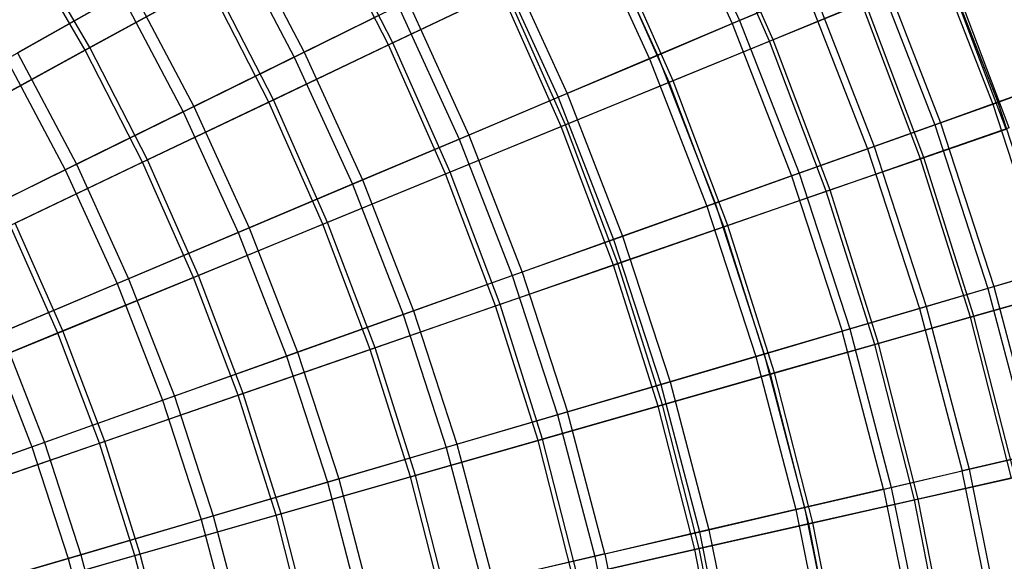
# Model space of a CAD drawing. Extents: x 0.1 to 12.1, y -6 to 6.
# Tile 317 of 334: x 9.4 to 11.1, y 1 to 1.9. Entities that reach past the tile are written whole.
import ezdxf

# ---------------------------------------------------------------- set-up
doc = ezdxf.new("R2010")
doc.units = 0
doc.header["$LTSCALE"] = 2.54
doc.layers.get('0').update_dxf_attribs({"linetype": 'CONTINUOUS'})

# ---------------------------------------------------------------- blocks, each defined once
blk = doc.blocks.new('DROPS_COLOR_B-11195_STL')
at = {"color": 0}
for p, q in [((10.5225, 2.1941, 5.0076), (10.6405, 1.9357, 5.0076)), ((10.5225, 2.1941, 5.0076), (10.6405, 1.9357, 5.0076)), ((10.5349, 2.2002, 10.3518), (10.6532, 1.9411, 10.3518)), ((10.5349, 2.2002, 10.3518), (10.6532, 1.9411, 10.3518)), ((10.3821, 2.125, 4.7214), (10.4964, 1.8748, 4.7214)), ((10.3821, 2.125, 4.7214), (10.4964, 1.8748, 4.7214)), ((10.3959, 2.1318, 10.6389), (10.5105, 1.8808, 10.6389)), ((10.3959, 2.1318, 10.6389), (10.5105, 1.8808, 10.6389)), ((9.7655, 2.0926, 3.9205), (9.8789, 1.8776, 3.9205)), ((9.7655, 2.0926, 3.9205), (9.8789, 1.8776, 3.9205)), ((9.7824, 2.1022, 11.4426), (9.8964, 1.8862, 11.4426)), ((9.7824, 2.1022, 11.4426), (9.8964, 1.8862, 11.4426)), ((10.9826, 2.0803, 5.9119), (11.0933, 1.7959, 5.9119)), ((10.9826, 2.0803, 5.9119), (11.0933, 1.7959, 5.9119)), ((10.991, 2.0839, 9.4456), (11.1019, 1.799, 9.4456)), ((10.991, 2.0839, 9.4456), (11.1019, 1.799, 9.4456)), ((10.2428, 2.0565, 10.9169), (10.3533, 1.8144, 10.9169)), ((10.2428, 2.0565, 10.9169), (10.3533, 1.8144, 10.9169)), ((10.2277, 2.0491, 4.4442), (10.3379, 1.8079, 4.4442)), ((10.2277, 2.0491, 4.4442), (10.3379, 1.8079, 4.4442)), ((10.884, 2.0386, 5.6038), (10.9925, 1.7599, 5.6038)), ((10.884, 2.0386, 5.6038), (10.9925, 1.7599, 5.6038)), ((10.8939, 2.0428, 9.7543), (11.0026, 1.7635, 9.7543)), ((10.8939, 2.0428, 9.7543), (11.0026, 1.7635, 9.7543)), ((9.3788, 1.8742, 3.443), (9.5779, 1.9867, 3.6756)), ((9.3788, 1.8742, 3.443), (9.5779, 1.9867, 3.6756)), ((9.596, 1.9968, 11.6886), (9.3979, 1.885, 11.9225)), ((9.596, 1.9968, 11.6886), (9.3979, 1.885, 11.9225)), ((9.5779, 1.9867, 3.6756), (9.6856, 1.7826, 3.6756)), ((9.5779, 1.9867, 3.6756), (9.6856, 1.7826, 3.6756)), ((9.596, 1.9968, 11.6886), (9.7042, 1.7917, 11.6886)), ((9.596, 1.9968, 11.6886), (9.7042, 1.7917, 11.6886)), ((10.6405, 1.9357, 5.0076), (10.7698, 1.9904, 5.3021)), ((10.6405, 1.9357, 5.0076), (10.7698, 1.9904, 5.3021)), ((10.7812, 1.9952, 10.0567), (10.6532, 1.9411, 10.3518)), ((10.7812, 1.9952, 10.0567), (10.6532, 1.9411, 10.3518)), ((10.7698, 1.9904, 5.3021), (10.8758, 1.7183, 5.3021)), ((10.7698, 1.9904, 5.3021), (10.8758, 1.7183, 5.3021)), ((10.7812, 1.9952, 10.0567), (10.8874, 1.7224, 10.0567)), ((10.7812, 1.9952, 10.0567), (10.8874, 1.7224, 10.0567)), ((10.0761, 1.9746, 11.1851), (9.8964, 1.8862, 11.4426)), ((10.0761, 1.9746, 11.1851), (9.8964, 1.8862, 11.4426)), ((10.0761, 1.9746, 11.1851), (10.1823, 1.7421, 11.1851)), ((10.0761, 1.9746, 11.1851), (10.1823, 1.7421, 11.1851)), ((9.8789, 1.8776, 3.9205), (10.0598, 1.9666, 4.177)), ((9.8789, 1.8776, 3.9205), (10.0598, 1.9666, 4.177)), ((10.0598, 1.9666, 4.177), (10.1656, 1.735, 4.177)), ((10.0598, 1.9666, 4.177), (10.1656, 1.735, 4.177)), ((10.4964, 1.8748, 4.7214), (10.6405, 1.9357, 5.0076)), ((10.4964, 1.8748, 4.7214), (10.6405, 1.9357, 5.0076)), ((10.6532, 1.9411, 10.3518), (10.5105, 1.8808, 10.6389)), ((10.6532, 1.9411, 10.3518), (10.5105, 1.8808, 10.6389)), ((10.6405, 1.9357, 5.0076), (10.7435, 1.6711, 5.0076)), ((10.6405, 1.9357, 5.0076), (10.7435, 1.6711, 5.0076)), ((10.6532, 1.9411, 10.3518), (10.7566, 1.6757, 10.3518)), ((10.6532, 1.9411, 10.3518), (10.7566, 1.6757, 10.3518)), ((9.3979, 1.885, 11.9225), (9.5001, 1.6914, 11.9225)), ((9.3979, 1.885, 11.9225), (9.5001, 1.6914, 11.9225)), ((9.8964, 1.8862, 11.4426), (9.7042, 1.7917, 11.6886)), ((9.8964, 1.8862, 11.4426), (9.7042, 1.7917, 11.6886)), ((9.8964, 1.8862, 11.4426), (9.9978, 1.6641, 11.4426)), ((9.8964, 1.8862, 11.4426), (9.9978, 1.6641, 11.4426)), ((9.3788, 1.8742, 3.443), (9.4804, 1.6817, 3.443)), ((9.3788, 1.8742, 3.443), (9.4804, 1.6817, 3.443)), ((9.6856, 1.7826, 3.6756), (9.8789, 1.8776, 3.9205)), ((9.6856, 1.7826, 3.6756), (9.8789, 1.8776, 3.9205)), ((9.8789, 1.8776, 3.9205), (9.9799, 1.6566, 3.9205)), ((9.8789, 1.8776, 3.9205), (9.9799, 1.6566, 3.9205)), ((10.3379, 1.8079, 4.4442), (10.4964, 1.8748, 4.7214)), ((10.3379, 1.8079, 4.4442), (10.4964, 1.8748, 4.7214)), ((10.5105, 1.8808, 10.6389), (10.3533, 1.8144, 10.9169)), ((10.5105, 1.8808, 10.6389), (10.3533, 1.8144, 10.9169)), ((10.4964, 1.8748, 4.7214), (10.5962, 1.6185, 4.7214)), ((10.4964, 1.8748, 4.7214), (10.5962, 1.6185, 4.7214)), ((10.5105, 1.8808, 10.6389), (10.6106, 1.6237, 10.6389)), ((10.5105, 1.8808, 10.6389), (10.6106, 1.6237, 10.6389)), ((11.0933, 1.7959, 5.9119), (11.1779, 1.8261, 6.2255)), ((11.0933, 1.7959, 5.9119), (11.1779, 1.8261, 6.2255)), ((11.185, 1.8286, 9.1315), (11.1019, 1.799, 9.4456)), ((11.185, 1.8286, 9.1315), (11.1019, 1.799, 9.4456)), ((10.1656, 1.735, 4.177), (10.3379, 1.8079, 4.4442)), ((10.1656, 1.735, 4.177), (10.3379, 1.8079, 4.4442)), ((10.3533, 1.8144, 10.9169), (10.1823, 1.7421, 11.1851)), ((10.3533, 1.8144, 10.9169), (10.1823, 1.7421, 11.1851)), ((10.3379, 1.8079, 4.4442), (10.4341, 1.5607, 4.4442)), ((10.3379, 1.8079, 4.4442), (10.4341, 1.5607, 4.4442)), ((10.3533, 1.8144, 10.9169), (10.4499, 1.5663, 10.9169)), ((10.3533, 1.8144, 10.9169), (10.4499, 1.5663, 10.9169)), ((11.1019, 1.799, 9.4456), (11.0026, 1.7635, 9.7543)), ((11.1019, 1.799, 9.4456), (11.0026, 1.7635, 9.7543)), ((11.1019, 1.799, 9.4456), (11.1964, 1.5082, 9.4456)), ((11.1019, 1.799, 9.4456), (11.1964, 1.5082, 9.4456)), ((9.4804, 1.6817, 3.443), (9.6856, 1.7826, 3.6756)), ((9.4804, 1.6817, 3.443), (9.6856, 1.7826, 3.6756)), ((9.7042, 1.7917, 11.6886), (9.5001, 1.6914, 11.9225)), ((9.7042, 1.7917, 11.6886), (9.5001, 1.6914, 11.9225)), ((9.6856, 1.7826, 3.6756), (9.7814, 1.5727, 3.6756)), ((9.6856, 1.7826, 3.6756), (9.7814, 1.5727, 3.6756)), ((9.7042, 1.7917, 11.6886), (9.8005, 1.5808, 11.6886)), ((9.7042, 1.7917, 11.6886), (9.8005, 1.5808, 11.6886)), ((10.9925, 1.7599, 5.6038), (11.0933, 1.7959, 5.9119)), ((10.9925, 1.7599, 5.6038), (11.0933, 1.7959, 5.9119)), ((11.0933, 1.7959, 5.9119), (11.1876, 1.5056, 5.9119)), ((11.0933, 1.7959, 5.9119), (11.1876, 1.5056, 5.9119)), ((11.0026, 1.7635, 9.7543), (10.8874, 1.7224, 10.0567)), ((11.0026, 1.7635, 9.7543), (10.8874, 1.7224, 10.0567)), ((11.0026, 1.7635, 9.7543), (11.0952, 1.4785, 9.7543)), ((11.0026, 1.7635, 9.7543), (11.0952, 1.4785, 9.7543)), ((10.8758, 1.7183, 5.3021), (10.9925, 1.7599, 5.6038)), ((10.8758, 1.7183, 5.3021), (10.9925, 1.7599, 5.6038)), ((10.9925, 1.7599, 5.6038), (11.0849, 1.4755, 5.6038)), ((10.9925, 1.7599, 5.6038), (11.0849, 1.4755, 5.6038)), ((9.9799, 1.6566, 3.9205), (10.1656, 1.735, 4.177)), ((9.9799, 1.6566, 3.9205), (10.1656, 1.735, 4.177)), ((10.1823, 1.7421, 11.1851), (9.9978, 1.6641, 11.4426)), ((10.1823, 1.7421, 11.1851), (9.9978, 1.6641, 11.4426)), ((10.1656, 1.735, 4.177), (10.2579, 1.4978, 4.177)), ((10.1656, 1.735, 4.177), (10.2579, 1.4978, 4.177)), ((10.1823, 1.7421, 11.1851), (10.275, 1.5039, 11.1851)), ((10.1823, 1.7421, 11.1851), (10.275, 1.5039, 11.1851)), ((10.7435, 1.6711, 5.0076), (10.8758, 1.7183, 5.3021)), ((10.7435, 1.6711, 5.0076), (10.8758, 1.7183, 5.3021)), ((10.8874, 1.7224, 10.0567), (10.7566, 1.6757, 10.3518)), ((10.8874, 1.7224, 10.0567), (10.7566, 1.6757, 10.3518)), ((10.8758, 1.7183, 5.3021), (10.966, 1.4405, 5.3021)), ((10.8758, 1.7183, 5.3021), (10.966, 1.4405, 5.3021)), ((10.8874, 1.7224, 10.0567), (10.9778, 1.444, 10.0567)), ((10.8874, 1.7224, 10.0567), (10.9778, 1.444, 10.0567)), ((9.264, 1.5753, 3.2233), (9.4804, 1.6817, 3.443)), ((9.264, 1.5753, 3.2233), (9.4804, 1.6817, 3.443)), ((9.5001, 1.6914, 11.9225), (9.2847, 1.5855, 12.1434)), ((9.5001, 1.6914, 11.9225), (9.2847, 1.5855, 12.1434)), ((9.4804, 1.6817, 3.443), (9.5708, 1.4837, 3.443)), ((9.4804, 1.6817, 3.443), (9.5708, 1.4837, 3.443)), ((9.5001, 1.6914, 11.9225), (9.591, 1.4922, 11.9225)), ((9.5001, 1.6914, 11.9225), (9.591, 1.4922, 11.9225)), ((9.9978, 1.6641, 11.4426), (9.8005, 1.5808, 11.6886)), ((9.9978, 1.6641, 11.4426), (9.8005, 1.5808, 11.6886)), ((9.9978, 1.6641, 11.4426), (10.0864, 1.4366, 11.4426)), ((9.9978, 1.6641, 11.4426), (10.0864, 1.4366, 11.4426)), ((10.5962, 1.6185, 4.7214), (10.7435, 1.6711, 5.0076)), ((10.5962, 1.6185, 4.7214), (10.7435, 1.6711, 5.0076)), ((10.7566, 1.6757, 10.3518), (10.6106, 1.6237, 10.6389)), ((10.7566, 1.6757, 10.3518), (10.6106, 1.6237, 10.6389)), ((10.7435, 1.6711, 5.0076), (10.8313, 1.401, 5.0076)), ((10.7435, 1.6711, 5.0076), (10.8313, 1.401, 5.0076)), ((10.7566, 1.6757, 10.3518), (10.8446, 1.4049, 10.3518)), ((10.7566, 1.6757, 10.3518), (10.8446, 1.4049, 10.3518)), ((9.7814, 1.5727, 3.6756), (9.9799, 1.6566, 3.9205)), ((9.7814, 1.5727, 3.6756), (9.9799, 1.6566, 3.9205)), ((9.9799, 1.6566, 3.9205), (10.0681, 1.4301, 3.9205)), ((9.9799, 1.6566, 3.9205), (10.0681, 1.4301, 3.9205)), ((10.4341, 1.5607, 4.4442), (10.5962, 1.6185, 4.7214)), ((10.4341, 1.5607, 4.4442), (10.5962, 1.6185, 4.7214)), ((10.6106, 1.6237, 10.6389), (10.4499, 1.5663, 10.9169)), ((10.6106, 1.6237, 10.6389), (10.4499, 1.5663, 10.9169)), ((10.5962, 1.6185, 4.7214), (10.6812, 1.3569, 4.7214)), ((10.5962, 1.6185, 4.7214), (10.6812, 1.3569, 4.7214)), ((10.6106, 1.6237, 10.6389), (10.6959, 1.3612, 10.6389)), ((10.6106, 1.6237, 10.6389), (10.6959, 1.3612, 10.6389)), ((9.8005, 1.5808, 11.6886), (9.591, 1.4922, 11.9225)), ((9.8005, 1.5808, 11.6886), (9.591, 1.4922, 11.9225)), ((9.8005, 1.5808, 11.6886), (9.8847, 1.3646, 11.6886)), ((9.8005, 1.5808, 11.6886), (9.8847, 1.3646, 11.6886)), ((9.5708, 1.4837, 3.443), (9.7814, 1.5727, 3.6756)), ((9.5708, 1.4837, 3.443), (9.7814, 1.5727, 3.6756)), ((9.7814, 1.5727, 3.6756), (9.8652, 1.3577, 3.6756)), ((9.7814, 1.5727, 3.6756), (9.8652, 1.3577, 3.6756)), ((10.2579, 1.4978, 4.177), (10.4341, 1.5607, 4.4442)), ((10.2579, 1.4978, 4.177), (10.4341, 1.5607, 4.4442)), ((10.4499, 1.5663, 10.9169), (10.275, 1.5039, 11.1851)), ((10.4499, 1.5663, 10.9169), (10.275, 1.5039, 11.1851)), ((10.4341, 1.5607, 4.4442), (10.5161, 1.3084, 4.4442)), ((10.4341, 1.5607, 4.4442), (10.5161, 1.3084, 4.4442)), ((10.4499, 1.5663, 10.9169), (10.5322, 1.3131, 10.9169)), ((10.4499, 1.5663, 10.9169), (10.5322, 1.3131, 10.9169)), ((11.0952, 1.4785, 9.7543), (11.1964, 1.5082, 9.4456)), ((11.0952, 1.4785, 9.7543), (11.1964, 1.5082, 9.4456)), ((9.591, 1.4922, 11.9225), (9.3699, 1.3988, 12.1434)), ((9.591, 1.4922, 11.9225), (9.3699, 1.3988, 12.1434)), ((9.591, 1.4922, 11.9225), (9.6705, 1.2882, 11.9225)), ((9.591, 1.4922, 11.9225), (9.6705, 1.2882, 11.9225)), ((10.0681, 1.4301, 3.9205), (10.2579, 1.4978, 4.177)), ((10.0681, 1.4301, 3.9205), (10.2579, 1.4978, 4.177)), ((10.275, 1.5039, 11.1851), (10.0864, 1.4366, 11.4426)), ((10.275, 1.5039, 11.1851), (10.0864, 1.4366, 11.4426)), ((10.2579, 1.4978, 4.177), (10.3366, 1.2557, 4.177)), ((10.2579, 1.4978, 4.177), (10.3366, 1.2557, 4.177)), ((10.275, 1.5039, 11.1851), (10.354, 1.2608, 11.1851)), ((10.275, 1.5039, 11.1851), (10.354, 1.2608, 11.1851)), ((11.1876, 1.5056, 5.9119), (11.0849, 1.4755, 5.6038)), ((11.1876, 1.5056, 5.9119), (11.0849, 1.4755, 5.6038)), ((9.3487, 1.3898, 3.2233), (9.5708, 1.4837, 3.443)), ((9.3487, 1.3898, 3.2233), (9.5708, 1.4837, 3.443)), ((9.5708, 1.4837, 3.443), (9.6498, 1.2808, 3.443)), ((9.5708, 1.4837, 3.443), (9.6498, 1.2808, 3.443)), ((11.0849, 1.4755, 5.6038), (10.966, 1.4405, 5.3021)), ((11.0849, 1.4755, 5.6038), (10.966, 1.4405, 5.3021)), ((10.9778, 1.444, 10.0567), (11.0952, 1.4785, 9.7543)), ((10.9778, 1.444, 10.0567), (11.0952, 1.4785, 9.7543)), ((11.0849, 1.4755, 5.6038), (11.161, 1.1862, 5.6038)), ((11.0849, 1.4755, 5.6038), (11.161, 1.1862, 5.6038)), ((11.0952, 1.4785, 9.7543), (11.1714, 1.1886, 9.7543)), ((11.0952, 1.4785, 9.7543), (11.1714, 1.1886, 9.7543)), ((10.966, 1.4405, 5.3021), (10.8313, 1.401, 5.0076)), ((10.966, 1.4405, 5.3021), (10.8313, 1.401, 5.0076)), ((10.8446, 1.4049, 10.3518), (10.9778, 1.444, 10.0567)), ((10.8446, 1.4049, 10.3518), (10.9778, 1.444, 10.0567)), ((10.966, 1.4405, 5.3021), (11.0403, 1.1581, 5.3021)), ((10.966, 1.4405, 5.3021), (11.0403, 1.1581, 5.3021)), ((10.9778, 1.444, 10.0567), (11.0522, 1.1609, 10.0567)), ((10.9778, 1.444, 10.0567), (11.0522, 1.1609, 10.0567)), ((9.8652, 1.3577, 3.6756), (10.0681, 1.4301, 3.9205)), ((9.8652, 1.3577, 3.6756), (10.0681, 1.4301, 3.9205)), ((10.0864, 1.4366, 11.4426), (9.8847, 1.3646, 11.6886)), ((10.0864, 1.4366, 11.4426), (9.8847, 1.3646, 11.6886)), ((10.0681, 1.4301, 3.9205), (10.1432, 1.1989, 3.9205)), ((10.0681, 1.4301, 3.9205), (10.1432, 1.1989, 3.9205)), ((10.0864, 1.4366, 11.4426), (10.1618, 1.2044, 11.4426)), ((10.0864, 1.4366, 11.4426), (10.1618, 1.2044, 11.4426)), ((10.6959, 1.3612, 10.6389), (10.8446, 1.4049, 10.3518)), ((10.6959, 1.3612, 10.6389), (10.8446, 1.4049, 10.3518)), ((10.8446, 1.4049, 10.3518), (10.917, 1.1294, 10.3518)), ((10.8446, 1.4049, 10.3518), (10.917, 1.1294, 10.3518)), ((9.3487, 1.3898, 3.2233), (9.4227, 1.1998, 3.2233)), ((9.3487, 1.3898, 3.2233), (9.4227, 1.1998, 3.2233)), ((9.3699, 1.3988, 12.1434), (9.4444, 1.2075, 12.1434)), ((9.3699, 1.3988, 12.1434), (9.4444, 1.2075, 12.1434)), ((10.8313, 1.401, 5.0076), (10.6812, 1.3569, 4.7214)), ((10.8313, 1.401, 5.0076), (10.6812, 1.3569, 4.7214)), ((10.9035, 1.1263, 5.0076), (10.8313, 1.401, 5.0076)), ((10.9035, 1.1263, 5.0076), (10.8313, 1.401, 5.0076)), ((9.6498, 1.2808, 3.443), (9.8652, 1.3577, 3.6756)), ((9.6498, 1.2808, 3.443), (9.8652, 1.3577, 3.6756)), ((9.8847, 1.3646, 11.6886), (9.6705, 1.2882, 11.9225)), ((9.8847, 1.3646, 11.6886), (9.6705, 1.2882, 11.9225)), ((9.8652, 1.3577, 3.6756), (9.9365, 1.1382, 3.6756)), ((9.8652, 1.3577, 3.6756), (9.9365, 1.1382, 3.6756)), ((9.8847, 1.3646, 11.6886), (9.9563, 1.1441, 11.6886)), ((9.8847, 1.3646, 11.6886), (9.9563, 1.1441, 11.6886)), ((10.6812, 1.3569, 4.7214), (10.5161, 1.3084, 4.4442)), ((10.6812, 1.3569, 4.7214), (10.5161, 1.3084, 4.4442)), ((10.5322, 1.3131, 10.9169), (10.6959, 1.3612, 10.6389)), ((10.5322, 1.3131, 10.9169), (10.6959, 1.3612, 10.6389)), ((10.6812, 1.3569, 4.7214), (10.7511, 1.0909, 4.7214)), ((10.6812, 1.3569, 4.7214), (10.7511, 1.0909, 4.7214)), ((10.6959, 1.3612, 10.6389), (10.766, 1.0943, 10.6389)), ((10.6959, 1.3612, 10.6389), (10.766, 1.0943, 10.6389)), ((10.5161, 1.3084, 4.4442), (10.3366, 1.2557, 4.177)), ((10.5161, 1.3084, 4.4442), (10.3366, 1.2557, 4.177)), ((10.354, 1.2608, 11.1851), (10.5322, 1.3131, 10.9169)), ((10.354, 1.2608, 11.1851), (10.5322, 1.3131, 10.9169)), ((10.5161, 1.3084, 4.4442), (10.5835, 1.0519, 4.4442)), ((10.5161, 1.3084, 4.4442), (10.5835, 1.0519, 4.4442)), ((10.5322, 1.3131, 10.9169), (10.5998, 1.0557, 10.9169)), ((10.5322, 1.3131, 10.9169), (10.5998, 1.0557, 10.9169)), ((9.6705, 1.2882, 11.9225), (9.4444, 1.2075, 12.1434)), ((9.6705, 1.2882, 11.9225), (9.4444, 1.2075, 12.1434)), ((9.6705, 1.2882, 11.9225), (9.7381, 1.08, 11.9225)), ((9.6705, 1.2882, 11.9225), (9.7381, 1.08, 11.9225)), ((9.4227, 1.1998, 3.2233), (9.6498, 1.2808, 3.443)), ((9.4227, 1.1998, 3.2233), (9.6498, 1.2808, 3.443)), ((9.6498, 1.2808, 3.443), (9.7171, 1.0738, 3.443)), ((9.6498, 1.2808, 3.443), (9.7171, 1.0738, 3.443)), ((10.3366, 1.2557, 4.177), (10.1432, 1.1989, 3.9205)), ((10.3366, 1.2557, 4.177), (10.1432, 1.1989, 3.9205)), ((10.1618, 1.2044, 11.4426), (10.354, 1.2608, 11.1851)), ((10.1618, 1.2044, 11.4426), (10.354, 1.2608, 11.1851)), ((10.3366, 1.2557, 4.177), (10.4013, 1.0095, 4.177)), ((10.3366, 1.2557, 4.177), (10.4013, 1.0095, 4.177)), ((10.419, 1.0136, 11.1851), (10.354, 1.2608, 11.1851)), ((10.419, 1.0136, 11.1851), (10.354, 1.2608, 11.1851)), ((9.1844, 1.1148, 3.0173), (9.4227, 1.1998, 3.2233)), ((9.1844, 1.1148, 3.0173), (9.4227, 1.1998, 3.2233)), ((9.4444, 1.2075, 12.1434), (9.2072, 1.1229, 12.3507)), ((9.4444, 1.2075, 12.1434), (9.2072, 1.1229, 12.3507)), ((9.4227, 1.1998, 3.2233), (9.4857, 1.0059, 3.2233)), ((9.4227, 1.1998, 3.2233), (9.4857, 1.0059, 3.2233)), ((9.4444, 1.2075, 12.1434), (9.5078, 1.0124, 12.1434)), ((9.4444, 1.2075, 12.1434), (9.5078, 1.0124, 12.1434)), ((10.1432, 1.1989, 3.9205), (9.9365, 1.1382, 3.6756)), ((10.1432, 1.1989, 3.9205), (9.9365, 1.1382, 3.6756)), ((9.9563, 1.1441, 11.6886), (10.1618, 1.2044, 11.4426)), ((9.9563, 1.1441, 11.6886), (10.1618, 1.2044, 11.4426)), ((10.1432, 1.1989, 3.9205), (10.205, 0.9639, 3.9205)), ((10.1432, 1.1989, 3.9205), (10.205, 0.9639, 3.9205)), ((10.1618, 1.2044, 11.4426), (10.2239, 0.9683, 11.4426)), ((10.1618, 1.2044, 11.4426), (10.2239, 0.9683, 11.4426)), ((11.161, 1.1862, 5.6038), (11.0403, 1.1581, 5.3021)), ((11.161, 1.1862, 5.6038), (11.0403, 1.1581, 5.3021)), ((11.0522, 1.1609, 10.0567), (11.1714, 1.1886, 9.7543)), ((11.0522, 1.1609, 10.0567), (11.1714, 1.1886, 9.7543)), ((10.9035, 1.1263, 5.0076), (11.0403, 1.1581, 5.3021)), ((10.9035, 1.1263, 5.0076), (11.0403, 1.1581, 5.3021)), ((10.917, 1.1294, 10.3518), (11.0522, 1.1609, 10.0567)), ((10.917, 1.1294, 10.3518), (11.0522, 1.1609, 10.0567)), ((11.0983, 0.8719, 5.3021), (11.0403, 1.1581, 5.3021)), ((11.0983, 0.8719, 5.3021), (11.0403, 1.1581, 5.3021)), ((11.0522, 1.1609, 10.0567), (11.1104, 0.874, 10.0567)), ((11.0522, 1.1609, 10.0567), (11.1104, 0.874, 10.0567)), ((9.9365, 1.1382, 3.6756), (9.7171, 1.0738, 3.443)), ((9.9365, 1.1382, 3.6756), (9.7171, 1.0738, 3.443)), ((9.7381, 1.08, 11.9225), (9.9563, 1.1441, 11.6886)), ((9.7381, 1.08, 11.9225), (9.9563, 1.1441, 11.6886)), ((9.9365, 1.1382, 3.6756), (9.9951, 0.9151, 3.6756)), ((9.9365, 1.1382, 3.6756), (9.9951, 0.9151, 3.6756)), ((9.9563, 1.1441, 11.6886), (10.0153, 0.9198, 11.6886)), ((9.9563, 1.1441, 11.6886), (10.0153, 0.9198, 11.6886)), ((10.9035, 1.1263, 5.0076), (10.7511, 1.0909, 4.7214)), ((10.9035, 1.1263, 5.0076), (10.7511, 1.0909, 4.7214)), ((10.766, 1.0943, 10.6389), (10.917, 1.1294, 10.3518)), ((10.766, 1.0943, 10.6389), (10.917, 1.1294, 10.3518)), ((10.9035, 1.1263, 5.0076), (10.9599, 0.848, 5.0076)), ((10.9035, 1.1263, 5.0076), (10.9599, 0.848, 5.0076)), ((10.917, 1.1294, 10.3518), (10.9735, 0.8503, 10.3518)), ((10.917, 1.1294, 10.3518), (10.9735, 0.8503, 10.3518)), ((9.5078, 1.0124, 12.1434), (9.7381, 1.08, 11.9225)), ((9.5078, 1.0124, 12.1434), (9.7381, 1.08, 11.9225)), ((9.7381, 1.08, 11.9225), (9.7938, 0.8682, 11.9225)), ((9.7381, 1.08, 11.9225), (9.7938, 0.8682, 11.9225)), ((10.7511, 1.0909, 4.7214), (10.5835, 1.0519, 4.4442)), ((10.7511, 1.0909, 4.7214), (10.5835, 1.0519, 4.4442)), ((10.5998, 1.0557, 10.9169), (10.766, 1.0943, 10.6389)), ((10.5998, 1.0557, 10.9169), (10.766, 1.0943, 10.6389)), ((10.7511, 1.0909, 4.7214), (10.8057, 0.8213, 4.7214)), ((10.7511, 1.0909, 4.7214), (10.8057, 0.8213, 4.7214)), ((10.766, 1.0943, 10.6389), (10.8208, 0.8239, 10.6389)), ((10.766, 1.0943, 10.6389), (10.8208, 0.8239, 10.6389)), ((9.7171, 1.0738, 3.443), (9.4857, 1.0059, 3.2233)), ((9.7171, 1.0738, 3.443), (9.4857, 1.0059, 3.2233)), ((9.7171, 1.0738, 3.443), (9.7724, 0.8633, 3.443)), ((9.7171, 1.0738, 3.443), (9.7724, 0.8633, 3.443)), ((10.5835, 1.0519, 4.4442), (10.4013, 1.0095, 4.177)), ((10.5835, 1.0519, 4.4442), (10.4013, 1.0095, 4.177)), ((10.419, 1.0136, 11.1851), (10.5998, 1.0557, 10.9169)), ((10.419, 1.0136, 11.1851), (10.5998, 1.0557, 10.9169)), ((10.5835, 1.0519, 4.4442), (10.6362, 0.7919, 4.4442)), ((10.5835, 1.0519, 4.4442), (10.6362, 0.7919, 4.4442)), ((10.5998, 1.0557, 10.9169), (10.6527, 0.7948, 10.9169)), ((10.5998, 1.0557, 10.9169), (10.6527, 0.7948, 10.9169)), ((9.2661, 0.9414, 12.3507), (9.5078, 1.0124, 12.1434)), ((9.2661, 0.9414, 12.3507), (9.5078, 1.0124, 12.1434)), ((9.5078, 1.0124, 12.1434), (9.56, 0.8139, 12.1434)), ((9.5078, 1.0124, 12.1434), (9.56, 0.8139, 12.1434)), ((10.419, 1.0136, 11.1851), (10.2239, 0.9683, 11.4426)), ((10.419, 1.0136, 11.1851), (10.2239, 0.9683, 11.4426)), ((10.419, 1.0136, 11.1851), (10.4697, 0.7631, 11.1851)), ((10.419, 1.0136, 11.1851), (10.4697, 0.7631, 11.1851)), ((9.4857, 1.0059, 3.2233), (9.243, 0.9346, 3.0173)), ((9.4857, 1.0059, 3.2233), (9.243, 0.9346, 3.0173)), ((9.4857, 1.0059, 3.2233), (9.5375, 0.8087, 3.2233)), ((9.4857, 1.0059, 3.2233), (9.5375, 0.8087, 3.2233)), ((10.4013, 1.0095, 4.177), (10.205, 0.9639, 3.9205)), ((10.4013, 1.0095, 4.177), (10.205, 0.9639, 3.9205)), ((10.4013, 1.0095, 4.177), (10.4519, 0.76, 4.177)), ((10.4013, 1.0095, 4.177), (10.4519, 0.76, 4.177))]:
    blk.add_line(p, q, dxfattribs=at)
blk = doc.blocks.new('GROUP_1')
at = {"color": 0}
for p, q in [((10.6453, 7.9026, 2.715), (10.5323, 8.1578, 2.715)), ((10.6453, 7.9026, 2.715), (10.5323, 8.1578, 2.715)), ((10.6516, 7.9051, 9.2746), (10.5384, 8.1607, 9.2746)), ((10.6516, 7.9051, 9.2746), (10.5384, 8.1607, 9.2746)), ((9.9903, 7.8995, 10.057), (9.8784, 8.1183, 10.057)), ((9.9903, 7.8995, 10.057), (9.8784, 8.1183, 10.057)), ((9.9828, 7.8959, 1.9339), (9.8711, 8.1143, 1.9339)), ((9.9828, 7.8959, 1.9339), (9.8711, 8.1143, 1.9339)), ((9.4636, 7.8914, 10.5184), (9.353, 8.081, 10.5184)), ((9.4636, 7.8914, 10.5184), (9.353, 8.081, 10.5184)), ((9.4554, 7.887, 1.4735), (9.3451, 8.0761, 1.4735)), ((9.4554, 7.887, 1.4735), (9.3451, 8.0761, 1.4735)), ((10.471, 7.8311, 2.4436), (10.3621, 8.0767, 2.4436)), ((10.471, 7.8311, 2.4436), (10.3621, 8.0767, 2.4436)), ((10.4777, 7.8338, 9.5464), (10.3687, 8.0799, 9.5464)), ((10.4777, 7.8338, 9.5464), (10.3687, 8.0799, 9.5464)), ((11.0618, 7.7516, 8.702), (10.9565, 8.0302, 8.702)), ((11.0618, 7.7516, 8.702), (10.9565, 8.0302, 8.702)), ((11.0565, 7.7498, 3.2869), (10.9513, 8.0281, 3.2869)), ((11.0565, 7.7498, 3.2869), (10.9513, 8.0281, 3.2869)), ((9.4554, 7.887, 1.4735), (9.6688, 8.0037, 1.6972)), ((9.4554, 7.887, 1.4735), (9.6688, 8.0037, 1.6972)), ((9.6766, 8.0079, 10.2942), (9.4636, 7.8914, 10.5184)), ((9.6766, 8.0079, 10.2942), (9.4636, 7.8914, 10.5184)), ((9.7747, 7.7967, 1.6972), (9.6688, 8.0037, 1.6972)), ((9.7747, 7.7967, 1.6972), (9.6688, 8.0037, 1.6972)), ((9.7827, 7.8005, 10.2942), (9.6766, 8.0079, 10.2942)), ((9.7827, 7.8005, 10.2942), (9.6766, 8.0079, 10.2942)), ((9.9828, 7.8959, 1.9339), (10.1788, 7.9893, 2.183)), ((9.9828, 7.8959, 1.9339), (10.1788, 7.9893, 2.183)), ((10.1859, 7.9927, 9.8075), (9.9903, 7.8995, 10.057)), ((10.1859, 7.9927, 9.8075), (9.9903, 7.8995, 10.057)), ((10.283, 7.754, 2.183), (10.1788, 7.9893, 2.183)), ((10.283, 7.754, 2.183), (10.1788, 7.9893, 2.183)), ((10.2903, 7.757, 9.8075), (10.1859, 7.9927, 9.8075)), ((10.2903, 7.757, 9.8075), (10.1859, 7.9927, 9.8075)), ((10.6453, 7.9026, 2.715), (10.8056, 7.9683, 2.9964)), ((10.6453, 7.9026, 2.715), (10.8056, 7.9683, 2.9964)), ((10.8113, 7.9707, 8.9929), (10.6516, 7.9051, 9.2746)), ((10.8113, 7.9707, 8.9929), (10.6516, 7.9051, 9.2746)), ((10.9077, 7.6982, 2.9964), (10.8056, 7.9683, 2.9964)), ((10.9077, 7.6982, 2.9964), (10.8056, 7.9683, 2.9964)), ((10.9135, 7.7002, 8.9929), (10.8113, 7.9707, 8.9929)), ((10.9135, 7.7002, 8.9929), (10.8113, 7.9707, 8.9929)), ((9.7747, 7.7967, 1.6972), (9.9828, 7.8959, 1.9339)), ((9.7747, 7.7967, 1.6972), (9.9828, 7.8959, 1.9339)), ((9.9903, 7.8995, 10.057), (9.7827, 7.8005, 10.2942)), ((9.9903, 7.8995, 10.057), (9.7827, 7.8005, 10.2942)), ((10.0821, 7.6716, 1.9339), (9.9828, 7.8959, 1.9339)), ((10.0821, 7.6716, 1.9339), (9.9828, 7.8959, 1.9339)), ((10.0899, 7.6748, 10.057), (9.9903, 7.8995, 10.057)), ((10.0899, 7.6748, 10.057), (9.9903, 7.8995, 10.057)), ((10.471, 7.8311, 2.4436), (10.6453, 7.9026, 2.715)), ((10.471, 7.8311, 2.4436), (10.6453, 7.9026, 2.715)), ((10.6516, 7.9051, 9.2746), (10.4777, 7.8338, 9.5464)), ((10.6516, 7.9051, 9.2746), (10.4777, 7.8338, 9.5464)), ((10.744, 7.6415, 2.715), (10.6453, 7.9026, 2.715)), ((10.744, 7.6415, 2.715), (10.6453, 7.9026, 2.715)), ((10.7504, 7.6437, 9.2746), (10.6516, 7.9051, 9.2746)), ((10.7504, 7.6437, 9.2746), (10.6516, 7.9051, 9.2746)), ((9.2316, 7.7645, 1.2636), (9.4554, 7.887, 1.4735)), ((9.2316, 7.7645, 1.2636), (9.4554, 7.887, 1.4735)), ((9.4636, 7.8914, 10.5184), (9.2401, 7.7692, 10.7288)), ((9.4636, 7.8914, 10.5184), (9.2401, 7.7692, 10.7288)), ((9.5551, 7.692, 1.4735), (9.4554, 7.887, 1.4735)), ((9.5551, 7.692, 1.4735), (9.4554, 7.887, 1.4735)), ((9.5635, 7.696, 10.5184), (9.4636, 7.8914, 10.5184)), ((9.5635, 7.696, 10.5184), (9.4636, 7.8914, 10.5184)), ((10.283, 7.754, 2.183), (10.471, 7.8311, 2.4436)), ((10.283, 7.754, 2.183), (10.471, 7.8311, 2.4436)), ((10.4777, 7.8338, 9.5464), (10.2903, 7.757, 9.8075)), ((10.4777, 7.8338, 9.5464), (10.2903, 7.757, 9.8075)), ((10.566, 7.5798, 2.4436), (10.471, 7.8311, 2.4436)), ((10.566, 7.5798, 2.4436), (10.471, 7.8311, 2.4436)), ((10.5729, 7.5822, 9.5464), (10.4777, 7.8338, 9.5464)), ((10.5729, 7.5822, 9.5464), (10.4777, 7.8338, 9.5464)), ((9.5551, 7.692, 1.4735), (9.7747, 7.7967, 1.6972)), ((9.5551, 7.692, 1.4735), (9.7747, 7.7967, 1.6972)), ((9.7827, 7.8005, 10.2942), (9.5635, 7.696, 10.5184)), ((9.7827, 7.8005, 10.2942), (9.5635, 7.696, 10.5184)), ((9.8688, 7.5841, 1.6972), (9.7747, 7.7967, 1.6972)), ((9.8688, 7.5841, 1.6972), (9.7747, 7.7967, 1.6972)), ((9.877, 7.5875, 10.2942), (9.7827, 7.8005, 10.2942)), ((9.877, 7.5875, 10.2942), (9.7827, 7.8005, 10.2942)), ((10.2903, 7.757, 9.8075), (10.0899, 7.6748, 10.057)), ((10.2903, 7.757, 9.8075), (10.0899, 7.6748, 10.057)), ((10.3815, 7.5158, 9.8075), (10.2903, 7.757, 9.8075)), ((10.3815, 7.5158, 9.8075), (10.2903, 7.757, 9.8075)), ((10.0821, 7.6716, 1.9339), (10.283, 7.754, 2.183)), ((10.0821, 7.6716, 1.9339), (10.283, 7.754, 2.183)), ((10.374, 7.5132, 2.183), (10.283, 7.754, 2.183)), ((10.374, 7.5132, 2.183), (10.283, 7.754, 2.183)), ((10.9077, 7.6982, 2.9964), (11.0565, 7.7498, 3.2869)), ((10.9077, 7.6982, 2.9964), (11.0565, 7.7498, 3.2869)), ((11.0618, 7.7516, 8.702), (10.9135, 7.7002, 8.9929)), ((11.0618, 7.7516, 8.702), (10.9135, 7.7002, 8.9929)), ((9.3248, 7.5822, 1.2636), (9.5551, 7.692, 1.4735)), ((9.3248, 7.5822, 1.2636), (9.5551, 7.692, 1.4735)), ((9.5635, 7.696, 10.5184), (9.3336, 7.5864, 10.7288)), ((9.5635, 7.696, 10.5184), (9.3336, 7.5864, 10.7288)), ((9.6438, 7.4918, 1.4735), (9.5551, 7.692, 1.4735)), ((9.6438, 7.4918, 1.4735), (9.5551, 7.692, 1.4735)), ((9.6524, 7.4953, 10.5184), (9.5635, 7.696, 10.5184)), ((9.6524, 7.4953, 10.5184), (9.5635, 7.696, 10.5184)), ((10.744, 7.6415, 2.715), (10.9077, 7.6982, 2.9964)), ((10.744, 7.6415, 2.715), (10.9077, 7.6982, 2.9964)), ((10.9135, 7.7002, 8.9929), (10.7504, 7.6437, 9.2746)), ((10.9135, 7.7002, 8.9929), (10.7504, 7.6437, 9.2746)), ((10.9946, 7.4228, 2.9964), (10.9077, 7.6982, 2.9964)), ((10.9946, 7.4228, 2.9964), (10.9077, 7.6982, 2.9964)), ((11.0006, 7.4245, 8.9929), (10.9135, 7.7002, 8.9929)), ((11.0006, 7.4245, 8.9929), (10.9135, 7.7002, 8.9929)), ((9.8688, 7.5841, 1.6972), (10.0821, 7.6716, 1.9339)), ((9.8688, 7.5841, 1.6972), (10.0821, 7.6716, 1.9339)), ((10.0899, 7.6748, 10.057), (9.877, 7.5875, 10.2942)), ((10.0899, 7.6748, 10.057), (9.877, 7.5875, 10.2942)), ((10.1689, 7.4421, 1.9339), (10.0821, 7.6716, 1.9339)), ((10.1689, 7.4421, 1.9339), (10.0821, 7.6716, 1.9339)), ((10.1768, 7.4449, 10.057), (10.0899, 7.6748, 10.057)), ((10.1768, 7.4449, 10.057), (10.0899, 7.6748, 10.057)), ((10.566, 7.5798, 2.4436), (10.744, 7.6415, 2.715)), ((10.566, 7.5798, 2.4436), (10.744, 7.6415, 2.715)), ((10.7504, 7.6437, 9.2746), (10.5729, 7.5822, 9.5464)), ((10.7504, 7.6437, 9.2746), (10.5729, 7.5822, 9.5464)), ((10.8281, 7.3753, 2.715), (10.744, 7.6415, 2.715)), ((10.8281, 7.3753, 2.715), (10.744, 7.6415, 2.715)), ((10.8346, 7.3771, 9.2746), (10.7504, 7.6437, 9.2746)), ((10.8346, 7.3771, 9.2746), (10.7504, 7.6437, 9.2746)), ((9.4168, 7.3987, 10.7288), (9.3336, 7.5864, 10.7288)), ((9.4168, 7.3987, 10.7288), (9.3336, 7.5864, 10.7288)), ((9.6438, 7.4918, 1.4735), (9.8688, 7.5841, 1.6972)), ((9.6438, 7.4918, 1.4735), (9.8688, 7.5841, 1.6972)), ((9.877, 7.5875, 10.2942), (9.6524, 7.4953, 10.5184)), ((9.877, 7.5875, 10.2942), (9.6524, 7.4953, 10.5184)), ((9.951, 7.3666, 1.6972), (9.8688, 7.5841, 1.6972)), ((9.951, 7.3666, 1.6972), (9.8688, 7.5841, 1.6972)), ((9.9594, 7.3695, 10.2942), (9.877, 7.5875, 10.2942)), ((9.9594, 7.3695, 10.2942), (9.877, 7.5875, 10.2942)), ((9.4077, 7.395, 1.2636), (9.3248, 7.5822, 1.2636)), ((9.4077, 7.395, 1.2636), (9.3248, 7.5822, 1.2636)), ((10.374, 7.5132, 2.183), (10.566, 7.5798, 2.4436)), ((10.374, 7.5132, 2.183), (10.566, 7.5798, 2.4436)), ((10.5729, 7.5822, 9.5464), (10.3815, 7.5158, 9.8075)), ((10.5729, 7.5822, 9.5464), (10.3815, 7.5158, 9.8075)), ((10.6468, 7.3236, 2.4436), (10.566, 7.5798, 2.4436)), ((10.6468, 7.3236, 2.4436), (10.566, 7.5798, 2.4436)), ((10.6539, 7.3256, 9.5464), (10.5729, 7.5822, 9.5464)), ((10.6539, 7.3256, 9.5464), (10.5729, 7.5822, 9.5464)), ((10.3815, 7.5158, 9.8075), (10.1768, 7.4449, 10.057)), ((10.3815, 7.5158, 9.8075), (10.1768, 7.4449, 10.057)), ((10.4591, 7.27, 9.8075), (10.3815, 7.5158, 9.8075)), ((10.4591, 7.27, 9.8075), (10.3815, 7.5158, 9.8075)), ((10.1689, 7.4421, 1.9339), (10.374, 7.5132, 2.183)), ((10.1689, 7.4421, 1.9339), (10.374, 7.5132, 2.183)), ((10.4515, 7.2678, 2.183), (10.374, 7.5132, 2.183)), ((10.4515, 7.2678, 2.183), (10.374, 7.5132, 2.183)), ((9.4077, 7.395, 1.2636), (9.6438, 7.4918, 1.4735)), ((9.4077, 7.395, 1.2636), (9.6438, 7.4918, 1.4735)), ((9.6524, 7.4953, 10.5184), (9.4168, 7.3987, 10.7288)), ((9.6524, 7.4953, 10.5184), (9.4168, 7.3987, 10.7288)), ((9.7212, 7.287, 1.4735), (9.6438, 7.4918, 1.4735)), ((9.7212, 7.287, 1.4735), (9.6438, 7.4918, 1.4735)), ((9.73, 7.2901, 10.5184), (9.6524, 7.4953, 10.5184)), ((9.73, 7.2901, 10.5184), (9.6524, 7.4953, 10.5184)), ((10.9946, 7.4228, 2.9964), (11.1461, 7.466, 3.2869)), ((10.9946, 7.4228, 2.9964), (11.1461, 7.466, 3.2869)), ((11.1514, 7.4676, 8.702), (11.0006, 7.4245, 8.9929)), ((11.1514, 7.4676, 8.702), (11.0006, 7.4245, 8.9929)), ((9.951, 7.3666, 1.6972), (10.1689, 7.4421, 1.9339)), ((9.951, 7.3666, 1.6972), (10.1689, 7.4421, 1.9339)), ((10.1768, 7.4449, 10.057), (9.9594, 7.3695, 10.2942)), ((10.1768, 7.4449, 10.057), (9.9594, 7.3695, 10.2942)), ((10.2427, 7.2082, 1.9339), (10.1689, 7.4421, 1.9339)), ((10.2427, 7.2082, 1.9339), (10.1689, 7.4421, 1.9339)), ((10.2508, 7.2105, 10.057), (10.1768, 7.4449, 10.057)), ((10.2508, 7.2105, 10.057), (10.1768, 7.4449, 10.057)), ((10.8281, 7.3753, 2.715), (10.9946, 7.4228, 2.9964)), ((10.8281, 7.3753, 2.715), (10.9946, 7.4228, 2.9964)), ((11.0006, 7.4245, 8.9929), (10.8346, 7.3771, 9.2746)), ((11.0006, 7.4245, 8.9929), (10.8346, 7.3771, 9.2746)), ((11.0661, 7.143, 2.9964), (10.9946, 7.4228, 2.9964)), ((11.0661, 7.143, 2.9964), (10.9946, 7.4228, 2.9964)), ((11.0722, 7.1444, 8.9929), (11.0006, 7.4245, 8.9929)), ((11.0722, 7.1444, 8.9929), (11.0006, 7.4245, 8.9929)), ((9.4168, 7.3987, 10.7288), (9.1707, 7.2978, 10.925)), ((9.4168, 7.3987, 10.7288), (9.1707, 7.2978, 10.925)), ((9.4894, 7.2066, 10.7288), (9.4168, 7.3987, 10.7288)), ((9.4894, 7.2066, 10.7288), (9.4168, 7.3987, 10.7288)), ((9.1613, 7.2939, 1.068), (9.4077, 7.395, 1.2636)), ((9.1613, 7.2939, 1.068), (9.4077, 7.395, 1.2636)), ((9.4801, 7.2034, 1.2636), (9.4077, 7.395, 1.2636)), ((9.4801, 7.2034, 1.2636), (9.4077, 7.395, 1.2636)), ((9.7212, 7.287, 1.4735), (9.951, 7.3666, 1.6972)), ((9.7212, 7.287, 1.4735), (9.951, 7.3666, 1.6972)), ((9.9594, 7.3695, 10.2942), (9.73, 7.2901, 10.5184)), ((9.9594, 7.3695, 10.2942), (9.73, 7.2901, 10.5184)), ((10.021, 7.145, 1.6972), (9.951, 7.3666, 1.6972)), ((10.021, 7.145, 1.6972), (9.951, 7.3666, 1.6972)), ((10.0296, 7.1474, 10.2942), (9.9594, 7.3695, 10.2942)), ((10.0296, 7.1474, 10.2942), (9.9594, 7.3695, 10.2942)), ((10.6468, 7.3236, 2.4436), (10.8281, 7.3753, 2.715)), ((10.6468, 7.3236, 2.4436), (10.8281, 7.3753, 2.715)), ((10.8346, 7.3771, 9.2746), (10.6539, 7.3256, 9.5464)), ((10.8346, 7.3771, 9.2746), (10.6539, 7.3256, 9.5464)), ((10.8972, 7.1048, 2.715), (10.8281, 7.3753, 2.715)), ((10.8972, 7.1048, 2.715), (10.8281, 7.3753, 2.715)), ((10.9038, 7.1063, 9.2746), (10.8346, 7.3771, 9.2746)), ((10.9038, 7.1063, 9.2746), (10.8346, 7.3771, 9.2746)), ((10.4515, 7.2678, 2.183), (10.6468, 7.3236, 2.4436)), ((10.4515, 7.2678, 2.183), (10.6468, 7.3236, 2.4436)), ((10.6539, 7.3256, 9.5464), (10.4591, 7.27, 9.8075)), ((10.6539, 7.3256, 9.5464), (10.4591, 7.27, 9.8075)), ((10.7134, 7.0633, 2.4436), (10.6468, 7.3236, 2.4436)), ((10.7134, 7.0633, 2.4436), (10.6468, 7.3236, 2.4436)), ((10.7205, 7.0649, 9.5464), (10.6539, 7.3256, 9.5464)), ((10.7205, 7.0649, 9.5464), (10.6539, 7.3256, 9.5464)), ((9.4801, 7.2034, 1.2636), (9.7212, 7.287, 1.4735)), ((9.4801, 7.2034, 1.2636), (9.7212, 7.287, 1.4735)), ((9.73, 7.2901, 10.5184), (9.4894, 7.2066, 10.7288)), ((9.73, 7.2901, 10.5184), (9.4894, 7.2066, 10.7288)), ((9.7872, 7.0782, 1.4735), (9.7212, 7.287, 1.4735)), ((9.7872, 7.0782, 1.4735), (9.7212, 7.287, 1.4735)), ((9.7961, 7.0808, 10.5184), (9.73, 7.2901, 10.5184)), ((9.7961, 7.0808, 10.5184), (9.73, 7.2901, 10.5184)), ((10.2427, 7.2082, 1.9339), (10.4515, 7.2678, 2.183)), ((10.2427, 7.2082, 1.9339), (10.4515, 7.2678, 2.183)), ((10.4591, 7.27, 9.8075), (10.2508, 7.2105, 10.057)), ((10.4591, 7.27, 9.8075), (10.2508, 7.2105, 10.057)), ((10.5153, 7.0185, 2.183), (10.4515, 7.2678, 2.183)), ((10.5153, 7.0185, 2.183), (10.4515, 7.2678, 2.183)), ((10.5229, 7.0202, 9.8075), (10.4591, 7.27, 9.8075)), ((10.5229, 7.0202, 9.8075), (10.4591, 7.27, 9.8075)), ((10.021, 7.145, 1.6972), (10.2427, 7.2082, 1.9339)), ((10.021, 7.145, 1.6972), (10.2427, 7.2082, 1.9339)), ((10.2508, 7.2105, 10.057), (10.0296, 7.1474, 10.2942)), ((10.2508, 7.2105, 10.057), (10.0296, 7.1474, 10.2942)), ((10.3035, 6.9706, 1.9339), (10.2427, 7.2082, 1.9339)), ((10.3035, 6.9706, 1.9339), (10.2427, 7.2082, 1.9339)), ((10.3116, 6.9724, 10.057), (10.2508, 7.2105, 10.057)), ((10.3116, 6.9724, 10.057), (10.2508, 7.2105, 10.057)), ((9.2285, 7.1162, 1.068), (9.4801, 7.2034, 1.2636)), ((9.2285, 7.1162, 1.068), (9.4801, 7.2034, 1.2636)), ((9.4894, 7.2066, 10.7288), (9.2381, 7.1196, 10.925)), ((9.4894, 7.2066, 10.7288), (9.2381, 7.1196, 10.925)), ((9.5418, 7.0082, 1.2636), (9.4801, 7.2034, 1.2636)), ((9.5418, 7.0082, 1.2636), (9.4801, 7.2034, 1.2636)), ((9.5512, 7.0108, 10.7288), (9.4894, 7.2066, 10.7288)), ((9.5512, 7.0108, 10.7288), (9.4894, 7.2066, 10.7288)), ((9.7872, 7.0782, 1.4735), (10.021, 7.145, 1.6972)), ((9.7872, 7.0782, 1.4735), (10.021, 7.145, 1.6972)), ((10.0296, 7.1474, 10.2942), (9.7961, 7.0808, 10.5184)), ((10.0296, 7.1474, 10.2942), (9.7961, 7.0808, 10.5184)), ((10.0786, 6.9197, 1.6972), (10.021, 7.145, 1.6972)), ((10.0786, 6.9197, 1.6972), (10.021, 7.145, 1.6972)), ((10.0872, 6.9217, 10.2942), (10.0296, 7.1474, 10.2942)), ((10.0872, 6.9217, 10.2942), (10.0296, 7.1474, 10.2942)), ((10.8972, 7.1048, 2.715), (11.0661, 7.143, 2.9964)), ((10.8972, 7.1048, 2.715), (11.0661, 7.143, 2.9964)), ((11.0722, 7.1444, 8.9929), (10.9038, 7.1063, 9.2746)), ((11.0722, 7.1444, 8.9929), (10.9038, 7.1063, 9.2746)), ((10.7134, 7.0633, 2.4436), (10.8972, 7.1048, 2.715)), ((10.7134, 7.0633, 2.4436), (10.8972, 7.1048, 2.715)), ((10.9038, 7.1063, 9.2746), (10.7205, 7.0649, 9.5464)), ((10.9038, 7.1063, 9.2746), (10.7205, 7.0649, 9.5464)), ((10.9512, 6.831, 2.715), (10.8972, 7.1048, 2.715)), ((10.9512, 6.831, 2.715), (10.8972, 7.1048, 2.715)), ((10.9578, 6.8321, 9.2746), (10.9038, 7.1063, 9.2746)), ((10.9578, 6.8321, 9.2746), (10.9038, 7.1063, 9.2746)), ((9.5418, 7.0082, 1.2636), (9.7872, 7.0782, 1.4735)), ((9.5418, 7.0082, 1.2636), (9.7872, 7.0782, 1.4735)), ((9.7961, 7.0808, 10.5184), (9.5512, 7.0108, 10.7288)), ((9.7961, 7.0808, 10.5184), (9.5512, 7.0108, 10.7288)), ((9.8414, 6.8661, 1.4735), (9.7872, 7.0782, 1.4735)), ((9.8414, 6.8661, 1.4735), (9.7872, 7.0782, 1.4735)), ((9.8505, 6.8681, 10.5184), (9.7961, 7.0808, 10.5184)), ((9.8505, 6.8681, 10.5184), (9.7961, 7.0808, 10.5184)), ((10.5153, 7.0185, 2.183), (10.7134, 7.0633, 2.4436)), ((10.5153, 7.0185, 2.183), (10.7134, 7.0633, 2.4436)), ((10.7205, 7.0649, 9.5464), (10.5229, 7.0202, 9.8075)), ((10.7205, 7.0649, 9.5464), (10.5229, 7.0202, 9.8075)), ((10.7653, 6.7997, 2.4436), (10.7134, 7.0633, 2.4436)), ((10.7653, 6.7997, 2.4436), (10.7134, 7.0633, 2.4436)), ((10.7725, 6.8009, 9.5464), (10.7205, 7.0649, 9.5464)), ((10.7725, 6.8009, 9.5464), (10.7205, 7.0649, 9.5464)), ((10.5229, 7.0202, 9.8075), (10.3116, 6.9724, 10.057)), ((10.5229, 7.0202, 9.8075), (10.3116, 6.9724, 10.057)), ((10.5728, 6.7673, 9.8075), (10.5229, 7.0202, 9.8075)), ((10.5728, 6.7673, 9.8075), (10.5229, 7.0202, 9.8075)), ((9.2857, 6.9351, 1.068), (9.5418, 7.0082, 1.2636)), ((9.2857, 6.9351, 1.068), (9.5418, 7.0082, 1.2636)), ((9.5512, 7.0108, 10.7288), (9.2954, 6.9379, 10.925)), ((9.5512, 7.0108, 10.7288), (9.2954, 6.9379, 10.925)), ((9.5925, 6.8098, 1.2636), (9.5418, 7.0082, 1.2636)), ((9.5925, 6.8098, 1.2636), (9.5418, 7.0082, 1.2636)), ((9.602, 6.8119, 10.7288), (9.5512, 7.0108, 10.7288)), ((9.602, 6.8119, 10.7288), (9.5512, 7.0108, 10.7288)), ((10.3035, 6.9706, 1.9339), (10.5153, 7.0185, 2.183)), ((10.3035, 6.9706, 1.9339), (10.5153, 7.0185, 2.183)), ((10.565, 6.7659, 2.183), (10.5153, 7.0185, 2.183)), ((10.565, 6.7659, 2.183), (10.5153, 7.0185, 2.183))]:
    blk.add_line(p, q, dxfattribs=at)
blk.add_blockref('DROPS_COLOR_B-11195_STL', (-0.06, 5.9973, -1.7), dxfattribs=at)

msp = doc.modelspace()

# ---------------------------------------------------------------- block references
at = {"color": 0}
msp.add_blockref('GROUP_1', (0.06, -5.9973, 1.7), dxfattribs=at)

doc.saveas('drawing.dxf')
